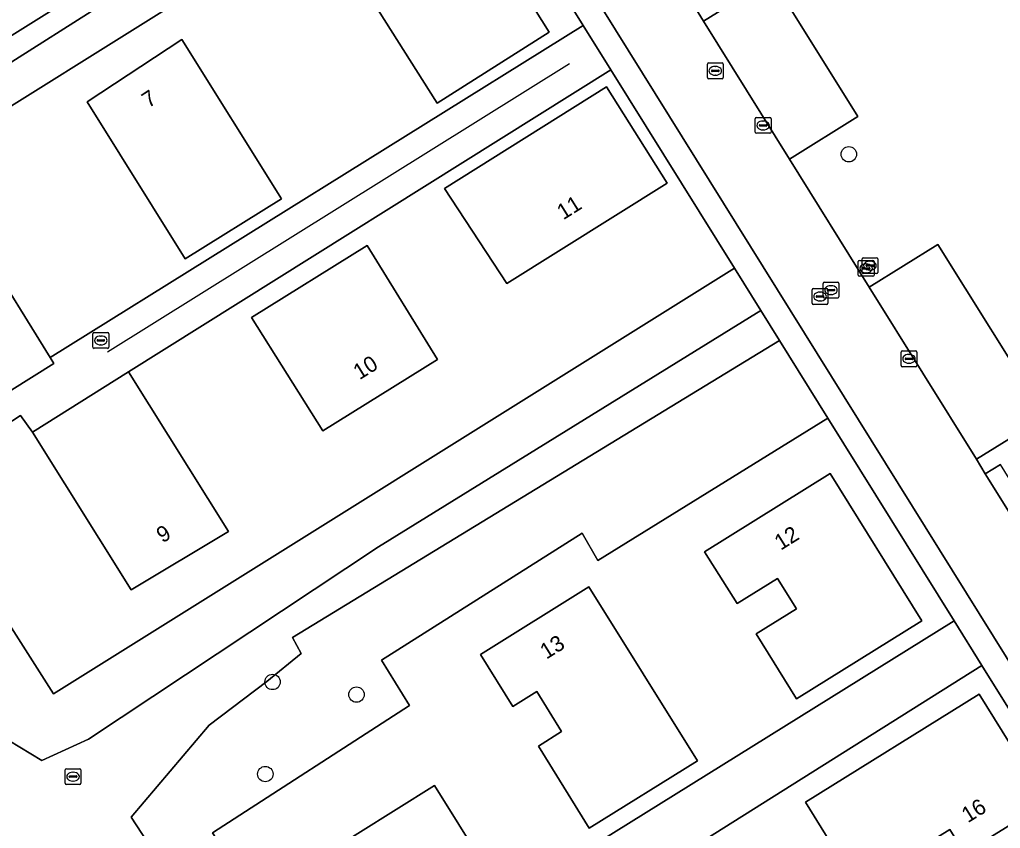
# Model space of a CAD drawing. Extents: x 159279 to 160377, y 384531 to 385888.
# Drawn here: x 159527.8 to 159590.1, y 385525.3 to 385576.6 of the extents above; entities that cross this region are included whole.
import ezdxf

# ---------------------------------------------------------------- set-up
doc = ezdxf.new("R2010")
doc.units = 0
for name, color, linetype in [('IMGEO_Boom', 7, 'Continuous'), ('IMGEO_Erf', 7, 'Continuous'), ('IMGEO_Groenvoorziening', 7, 'Continuous'), ('IMGEO_Kolk', 7, 'Continuous'), ('IMGEO_Lijnafwatering', 7, 'Continuous'), ('IMGEO_Pand', 7, 'Continuous'), ('IMGEO_Pand_nummerreeks', 7, 'Continuous'), ('IMGEO_Parkeervlak_open', 7, 'Continuous'), ('IMGEO_Rijbaan_lokaal_open', 7, 'Continuous'), ('IMGEO_Rioolput', 7, 'Continuous'), ('IMGEO_Voetpad_halfverhard', 7, 'Continuous'), ('IMGEO_Voetpad_open', 7, 'Continuous')]:
    doc.layers.add(name, color=color, linetype=linetype)

msp = doc.modelspace()

# ---------------------------------------------------------------- linework, layer by layer
at = {"layer": 'IMGEO_Boom'}
for centre in [(159580.441, 385568.024), (159543.875, 385534.543), (159549.204, 385533.74), (159543.416, 385528.697)]:
    msp.add_circle(centre, 0.489, dxfattribs=at)
at = {"layer": 'IMGEO_Erf'}
for points in [[(159573.18, 385560.794), (159565.344, 385573.373), (159534.741, 385554.214), (159541.078, 385544.091), (159534.899, 385540.391), (159528.638, 385550.394), (159527.888, 385551.445), (159524.383, 385549.191), (159523.405, 385550.633), (159518.96, 385557.833), (159525.524, 385561.932), (159529.768, 385555.138), (159563.586, 385576.195), (159555.698, 385588.858), (159522.383, 385568.038), (159523.091, 385566.784), (159510.791, 385558.968), (159519.427, 385544.53), (159522.099, 385546.125), (159529.985, 385533.784)], [(159549.742, 385578.5), (159556.873, 385583.024), (159561.432, 385575.776), (159554.329, 385571.272)], [(159538.339, 385561.378), (159532.113, 385571.351), (159538.125, 385575.314), (159544.446, 385565.192)], [(159554.784, 385565.846), (159565.063, 385572.309), (159568.92, 385566.189), (159558.737, 385559.817)], [(159542.534, 385557.659), (159549.874, 385562.232), (159554.346, 385554.999), (159547.07, 385550.467)], [(159587.115, 385538.423), (159579.101, 385551.289), (159564.521, 385542.253), (159563.52, 385543.985), (159550.779, 385535.931), (159552.567, 385533.055), (159540.058, 385524.978), (159549.424, 385510.444), (159556.132, 385514.582), (159563.861, 385502.59), (159596.852, 385522.799), (159594.244, 385526.978), (159588.878, 385535.592), (159558.583, 385516.525), (159558.01, 385517.398), (159552.676, 385514.092), (159550.122, 385518.172), (159552.021, 385519.341), (159550.797, 385521.292), (159548.904, 385520.113), (159546.853, 385523.403), (159554.144, 385527.964), (159558.672, 385520.726)], [(159571.289, 385542.797), (159579.252, 385547.764), (159585.073, 385538.428), (159577.124, 385533.482), (159574.567, 385537.592), (159577.114, 385539.176), (159575.91, 385541.112), (159573.362, 385539.528)], [(159570.83, 385529.538), (159563.963, 385525.273), (159560.751, 385530.474), (159562.219, 385531.39), (159560.635, 385533.937), (159559.115, 385532.992), (159557.062, 385536.293), (159563.94, 385540.571)], [(159588.722, 385533.768), (159592.982, 385526.903), (159587.791, 385523.681), (159586.857, 385525.185), (159584.334, 385523.619), (159585.267, 385522.115), (159581.945, 385520.053), (159577.684, 385526.907)]]:
    msp.add_lwpolyline(points, close=True, dxfattribs=at)
at = {"layer": 'IMGEO_Groenvoorziening'}
for points in [[(159549.351, 385611.512), (159550.279, 385610.045), (159554.635, 385612.735), (159561.439, 385601.819), (159557.125, 385599.104), (159560.215, 385594.087), (159564.593, 385596.824), (159571.412, 385585.875), (159568.009, 385583.77), (159570.171, 385580.251), (159569.266, 385579.638), (159571.215, 385576.458), (159575.551, 385579.169), (159581.017, 385570.409), (159576.667, 385567.716), (159581.729, 385559.6), (159586.089, 385562.3), (159592.923, 385551.381), (159588.536, 385548.681), (159589.083, 385547.755), (159590.069, 385548.336)], [(159505.558, 385560.097), (159554.339, 385591.04), (159553.71, 385592.05), (159501.82, 385559.661)], [(159546.702, 385507.902), (159534.894, 385525.961), (159539.863, 385531.797), (159543.503, 385534.58), (159545.697, 385536.34), (159545.136, 385537.361), (159576.035, 385556.211), (159574.849, 385558.115), (159550.593, 385543.119), (159532.19, 385530.906), (159529.24, 385529.557), (159527.144, 385530.83)]]:
    msp.add_lwpolyline(points, dxfattribs=at)
for points in [[(159491.528, 385581.98), (159489.029, 385577.525), (159501.82, 385559.661), (159553.71, 385592.05), (159544.417, 385606.969), (159538.348, 385603.178), (159538.822, 385602.422), (159543.27, 385595.332), (159546.206, 385590.464), (159503.045, 385563.708)], [(159555.698, 385588.858), (159554.339, 385591.04), (159505.558, 385560.097), (159519.696, 385539.084), (159521.196, 385540.391), (159527.144, 385530.83), (159529.24, 385529.557), (159532.19, 385530.906), (159550.593, 385543.119), (159574.849, 385558.115), (159573.18, 385560.794), (159529.985, 385533.784), (159522.099, 385546.125), (159519.427, 385544.53), (159510.791, 385558.968), (159523.091, 385566.784), (159522.383, 385568.038)], [(159579.101, 385551.289), (159576.035, 385556.211), (159545.136, 385537.361), (159545.697, 385536.34), (159543.503, 385534.58), (159539.863, 385531.797), (159534.894, 385525.961), (159546.702, 385507.902), (159548.19, 385507.259), (159554.145, 385510.877), (159562.337, 385498.898), (159597.914, 385521.096), (159596.852, 385522.799), (159563.861, 385502.59), (159556.132, 385514.582), (159549.424, 385510.444), (159540.058, 385524.978), (159552.567, 385533.055), (159550.779, 385535.931), (159563.52, 385543.985), (159564.521, 385542.253)]]:
    msp.add_lwpolyline(points, close=True, dxfattribs=at)
at = {"layer": 'IMGEO_Kolk'}
for p, q in [((159574.503, 385569.425), (159574.503, 385570.277)), ((159574.578, 385570.351), (159575.43, 385570.351)), ((159574.991, 385570.131), (159575.016, 385570.131)), ((159575.504, 385570.277), (159575.504, 385569.425)), ((159574.762, 385569.845), (159574.762, 385569.857)), ((159575.2, 385569.808), (159574.802, 385569.808)), ((159574.805, 385569.894), (159575.203, 385569.894)), ((159575.014, 385569.571), (159574.989, 385569.571)), ((159575.246, 385569.857), (159575.246, 385569.845)), ((159575.43, 385569.351), (159574.578, 385569.351)), ((159581.114, 385561.284), (159581.966, 385561.284)), ((159581.278, 385560.53), (159581.278, 385561.382)), ((159581.353, 385561.456), (159582.205, 385561.456)), ((159582.279, 385561.382), (159582.279, 385560.53)), ((159581.039, 385560.358), (159581.039, 385561.21)), ((159581.298, 385560.778), (159581.298, 385560.79)), ((159581.736, 385560.741), (159581.338, 385560.741)), ((159581.341, 385560.827), (159581.739, 385560.827)), ((159581.527, 385561.064), (159581.552, 385561.064)), ((159581.537, 385560.95), (159581.537, 385560.962)), ((159581.975, 385560.913), (159581.577, 385560.913)), ((159581.58, 385560.999), (159581.978, 385560.999)), ((159581.789, 385560.676), (159581.764, 385560.676)), ((159581.766, 385561.236), (159581.791, 385561.236)), ((159581.782, 385560.79), (159581.782, 385560.778)), ((159582.021, 385560.962), (159582.021, 385560.95)), ((159582.04, 385561.21), (159582.04, 385560.358)), ((159581.966, 385560.284), (159581.114, 385560.284)), ((159582.205, 385560.456), (159581.353, 385560.456)), ((159581.55, 385560.504), (159581.525, 385560.504)), ((159583.758, 385554.618), (159583.758, 385555.47)), ((159583.833, 385555.544), (159584.685, 385555.544)), ((159584.06, 385555.087), (159584.458, 385555.087)), ((159584.246, 385555.324), (159584.271, 385555.324)), ((159584.759, 385555.47), (159584.759, 385554.618)), ((159584.685, 385554.544), (159583.833, 385554.544)), ((159584.017, 385555.038), (159584.017, 385555.05)), ((159584.455, 385555.001), (159584.057, 385555.001)), ((159584.269, 385554.764), (159584.244, 385554.764)), ((159584.501, 385555.05), (159584.501, 385555.038))]:
    msp.add_line(p, q, dxfattribs=at)
for points in [[(159574.503, 385569.425), (159574.503, 385570.277)], [(159574.578, 385570.351), (159575.43, 385570.351)], [(159575.504, 385570.277), (159575.504, 385569.425)], [(159575.43, 385569.351), (159574.578, 385569.351)], [(159581.114, 385561.284), (159581.966, 385561.284)], [(159581.278, 385560.53), (159581.278, 385561.382)], [(159581.353, 385561.456), (159582.205, 385561.456)], [(159582.279, 385561.382), (159582.279, 385560.53)], [(159581.039, 385560.358), (159581.039, 385561.21)], [(159582.04, 385561.21), (159582.04, 385560.358)], [(159581.966, 385560.284), (159581.114, 385560.284)], [(159582.205, 385560.456), (159581.353, 385560.456)], [(159583.758, 385554.618), (159583.758, 385555.47)], [(159583.833, 385555.544), (159584.685, 385555.544)], [(159584.759, 385555.47), (159584.759, 385554.618)], [(159584.685, 385554.544), (159583.833, 385554.544)]]:
    msp.add_lwpolyline(points, dxfattribs=at)
for centre, radius, start, end in [((159574.58, 385570.275), 0.0765, 91.55205, 178.44795), ((159574.58, 385570.275), 0.0765, 91.55205, 178.44795), ((159575.428, 385570.275), 0.0765, 1.55205, 88.44795), ((159575.428, 385570.275), 0.0765, 1.55205, 88.44795), ((159574.58, 385569.427), 0.0765, 181.55205, 268.44795), ((159574.58, 385569.427), 0.0765, 181.55205, 268.44795), ((159574.802, 385569.854), 0.0403, 85.87752, 175.75265), ((159574.799, 385569.844), 0.0366, 178.93798, 274.71019), ((159575.203, 385569.851), 0.043, 264.86636, 352.45326), ((159575.207, 385569.856), 0.0386, 1.73085, 96.63898), ((159575.428, 385569.427), 0.0765, 271.55205, 358.44795), ((159575.428, 385569.427), 0.0765, 271.55205, 358.44795), ((159581.116, 385561.208), 0.0765, 91.55205, 178.44795), ((159581.116, 385561.208), 0.0765, 91.55205, 178.44795), ((159581.355, 385561.38), 0.0765, 91.55205, 178.44795), ((159581.355, 385561.38), 0.0765, 91.55205, 178.44795), ((159581.964, 385561.208), 0.0765, 1.55205, 88.44795), ((159581.964, 385561.208), 0.0765, 1.55205, 88.44795), ((159582.203, 385561.38), 0.0765, 1.55205, 88.44795), ((159582.203, 385561.38), 0.0765, 1.55205, 88.44795), ((159581.338, 385560.787), 0.0403, 85.87752, 175.75265), ((159581.335, 385560.777), 0.0366, 178.93798, 274.71019), ((159581.577, 385560.959), 0.0403, 85.87752, 175.75265), ((159581.574, 385560.949), 0.0366, 178.93798, 274.71019), ((159581.739, 385560.784), 0.043, 264.86636, 352.45326), ((159581.743, 385560.789), 0.0386, 1.73085, 96.63898), ((159581.978, 385560.956), 0.043, 264.86636, 352.45326), ((159581.982, 385560.961), 0.0386, 1.73085, 96.63898), ((159581.116, 385560.36), 0.0765, 181.55205, 268.44795), ((159581.116, 385560.36), 0.0765, 181.55205, 268.44795), ((159581.355, 385560.532), 0.0765, 181.55205, 268.44795), ((159581.355, 385560.532), 0.0765, 181.55205, 268.44795), ((159581.964, 385560.36), 0.0765, 271.55205, 358.44795), ((159581.964, 385560.36), 0.0765, 271.55205, 358.44795), ((159582.203, 385560.532), 0.0765, 271.55205, 358.44795), ((159582.203, 385560.532), 0.0765, 271.55205, 358.44795), ((159583.835, 385555.468), 0.0765, 91.55205, 178.44795), ((159583.835, 385555.468), 0.0765, 91.55205, 178.44795), ((159584.057, 385555.047), 0.0403, 85.87752, 175.75265), ((159584.462, 385555.049), 0.0386, 1.73085, 96.63898), ((159584.683, 385555.468), 0.0765, 1.55205, 88.44795), ((159584.683, 385555.468), 0.0765, 1.55205, 88.44795), ((159583.835, 385554.62), 0.0765, 181.55205, 268.44795), ((159583.835, 385554.62), 0.0765, 181.55205, 268.44795), ((159584.054, 385555.037), 0.0366, 178.93798, 274.71019), ((159584.458, 385555.044), 0.043, 264.86636, 352.45326), ((159584.683, 385554.62), 0.0765, 271.55205, 358.44795), ((159584.683, 385554.62), 0.0765, 271.55205, 358.44795)]:
    msp.add_arc(centre, radius, start, end, dxfattribs=at)
for centre, major_axis, ratio, start_param, end_param in [((159574.99, 385569.851), (-0.387, 0.002), 0.722429, 4.712389, 7.853982), ((159575.015, 385569.851), (-0.39, 0.002), 0.717154, 1.570796, 4.712389), ((159581.526, 385560.784), (-0.387, 0.002), 0.722429, 4.712389, 7.853982), ((159581.765, 385560.956), (-0.387, 0.002), 0.722429, 4.712389, 7.853982), ((159581.551, 385560.784), (-0.39, 0.002), 0.717154, 1.570796, 4.712389), ((159581.79, 385560.956), (-0.39, 0.002), 0.717154, 1.570796, 4.712389), ((159584.245, 385555.044), (-0.387, 0.002), 0.722429, 4.712389, 7.853982), ((159584.27, 385555.044), (-0.39, 0.002), 0.717154, 1.570796, 4.712389)]:
    msp.add_ellipse(centre, major_axis=major_axis, ratio=ratio, start_param=start_param, end_param=end_param, dxfattribs=at)
at = {"layer": 'IMGEO_Lijnafwatering'}
msp.add_lwpolyline([(159562.709, 385573.757), (159533.405, 385555.473)], dxfattribs=at)
at = {"layer": 'IMGEO_Pand'}
for points in [[(159556.873, 385583.024), (159549.742, 385578.5), (159554.329, 385571.272), (159561.432, 385575.776)], [(159538.125, 385575.314), (159532.113, 385571.351), (159538.339, 385561.378), (159544.446, 385565.192)], [(159568.92, 385566.189), (159565.063, 385572.309), (159554.784, 385565.846), (159558.737, 385559.817)], [(159525.524, 385561.932), (159518.96, 385557.833), (159523.405, 385550.633), (159530.006, 385554.756), (159529.768, 385555.138)], [(159549.874, 385562.232), (159542.534, 385557.659), (159547.07, 385550.467), (159554.346, 385554.999)], [(159534.741, 385554.214), (159528.638, 385550.394), (159534.899, 385540.391), (159541.078, 385544.091)], [(159579.252, 385547.764), (159571.289, 385542.797), (159573.362, 385539.528), (159575.91, 385541.112), (159577.114, 385539.176), (159574.567, 385537.592), (159577.124, 385533.482), (159585.073, 385538.428)], [(159557.062, 385536.293), (159559.115, 385532.992), (159560.635, 385533.937), (159562.219, 385531.39), (159560.751, 385530.474), (159563.963, 385525.273), (159570.83, 385529.538), (159563.94, 385540.571)], [(159581.945, 385520.053), (159585.267, 385522.115), (159584.334, 385523.619), (159586.857, 385525.185), (159587.791, 385523.681), (159592.982, 385526.903), (159588.722, 385533.768), (159577.684, 385526.907)], [(159554.144, 385527.964), (159546.853, 385523.403), (159548.904, 385520.113), (159550.797, 385521.292), (159552.021, 385519.341), (159550.122, 385518.172), (159552.676, 385514.092), (159558.01, 385517.398), (159559.987, 385518.623), (159558.672, 385520.726)]]:
    msp.add_lwpolyline(points, close=True, dxfattribs=at)
at = {"layer": 'IMGEO_Parkeervlak_open'}
for points in [[(159571.215, 385576.458), (159576.667, 385567.716), (159581.017, 385570.409), (159575.551, 385579.169)], [(159581.729, 385559.6), (159588.536, 385548.681), (159592.923, 385551.381), (159586.089, 385562.3)]]:
    msp.add_lwpolyline(points, close=True, dxfattribs=at)
at = {"layer": 'IMGEO_Rijbaan_lokaal_open'}
for points in [[(159592.097, 385542.955), (159591.882, 385543.294), (159589.083, 385547.755), (159588.536, 385548.681), (159581.729, 385559.6), (159576.667, 385567.716), (159571.215, 385576.458), (159569.266, 385579.638), (159567.043, 385583.162), (159560.215, 385594.087), (159557.125, 385599.104), (159550.279, 385610.045), (159549.351, 385611.512), (159547.155, 385615), (159544.426, 385619.394), (159543.627, 385620.628)], [(159539.928, 385617.181), (159595.571, 385527.892), (159615.638, 385495.651), (159619.877, 385498.309), (159617.346, 385502.343), (159613.285, 385508.969), (159611.258, 385512.107), (159607.176, 385518.737), (159605.291, 385521.738), (159601.198, 385528.374), (159600.416, 385529.542), (159592.097, 385542.955)]]:
    msp.add_lwpolyline(points, dxfattribs=at)
for points in [[(159534.741, 385554.214), (159565.344, 385573.373), (159563.586, 385576.195), (159529.768, 385555.138), (159530.006, 385554.756), (159523.405, 385550.633), (159524.383, 385549.191), (159527.888, 385551.445), (159528.638, 385550.394)], [(159588.878, 385535.592), (159587.115, 385538.423), (159558.672, 385520.726), (159559.987, 385518.623), (159558.01, 385517.398), (159558.583, 385516.525)]]:
    msp.add_lwpolyline(points, close=True, dxfattribs=at)
at = {"layer": 'IMGEO_Rioolput'}
for p, q in [((159571.468, 385572.89), (159571.468, 385573.742)), ((159571.543, 385573.816), (159572.395, 385573.816)), ((159572.469, 385573.742), (159572.469, 385572.89)), ((159571.727, 385573.31), (159571.727, 385573.322)), ((159572.165, 385573.273), (159571.767, 385573.273)), ((159571.77, 385573.359), (159572.168, 385573.359)), ((159571.956, 385573.596), (159571.981, 385573.596)), ((159572.211, 385573.322), (159572.211, 385573.31)), ((159572.395, 385572.816), (159571.543, 385572.816)), ((159571.979, 385573.036), (159571.954, 385573.036)), ((159578.114, 385558.572), (159578.114, 385559.424)), ((159578.189, 385559.498), (159579.041, 385559.498)), ((159578.81, 385558.977), (159578.81, 385559.829)), ((159578.885, 385559.903), (159579.737, 385559.903)), ((159579.069, 385559.397), (159579.069, 385559.409)), ((159579.112, 385559.446), (159579.51, 385559.446)), ((159579.115, 385559.424), (159579.115, 385558.572)), ((159579.298, 385559.683), (159579.323, 385559.683)), ((159579.553, 385559.409), (159579.553, 385559.397)), ((159579.811, 385559.829), (159579.811, 385558.977)), ((159578.373, 385558.992), (159578.373, 385559.004)), ((159578.811, 385558.955), (159578.413, 385558.955)), ((159578.416, 385559.041), (159578.814, 385559.041)), ((159578.602, 385559.278), (159578.627, 385559.278)), ((159578.857, 385559.004), (159578.857, 385558.992)), ((159579.737, 385558.903), (159578.885, 385558.903)), ((159579.507, 385559.36), (159579.109, 385559.36)), ((159579.321, 385559.123), (159579.296, 385559.123)), ((159579.041, 385558.498), (159578.189, 385558.498)), ((159578.625, 385558.718), (159578.6, 385558.718)), ((159532.478, 385555.784), (159532.478, 385556.636)), ((159532.553, 385556.71), (159533.405, 385556.71)), ((159532.966, 385556.49), (159532.991, 385556.49)), ((159533.479, 385556.636), (159533.479, 385555.784)), ((159533.405, 385555.71), (159532.553, 385555.71)), ((159532.737, 385556.204), (159532.737, 385556.216)), ((159533.175, 385556.167), (159532.777, 385556.167)), ((159532.78, 385556.253), (159533.178, 385556.253)), ((159532.989, 385555.93), (159532.964, 385555.93)), ((159533.221, 385556.216), (159533.221, 385556.204)), ((159530.717, 385528.111), (159530.717, 385528.963)), ((159530.792, 385529.037), (159531.644, 385529.037)), ((159531.718, 385528.963), (159531.718, 385528.111)), ((159530.976, 385528.531), (159530.976, 385528.543)), ((159531.414, 385528.494), (159531.016, 385528.494)), ((159531.019, 385528.58), (159531.417, 385528.58)), ((159531.205, 385528.817), (159531.23, 385528.817)), ((159531.46, 385528.543), (159531.46, 385528.531)), ((159531.644, 385528.037), (159530.792, 385528.037)), ((159531.228, 385528.257), (159531.203, 385528.257))]:
    msp.add_line(p, q, dxfattribs=at)
for points in [[(159571.468, 385572.89), (159571.468, 385573.742)], [(159571.543, 385573.816), (159572.395, 385573.816)], [(159572.469, 385573.742), (159572.469, 385572.89)], [(159572.395, 385572.816), (159571.543, 385572.816)], [(159578.114, 385558.572), (159578.114, 385559.424)], [(159578.189, 385559.498), (159579.041, 385559.498)], [(159578.81, 385558.977), (159578.81, 385559.829)], [(159578.885, 385559.903), (159579.737, 385559.903)], [(159579.115, 385559.424), (159579.115, 385558.572)], [(159579.811, 385559.829), (159579.811, 385558.977)], [(159579.737, 385558.903), (159578.885, 385558.903)], [(159579.041, 385558.498), (159578.189, 385558.498)], [(159532.478, 385555.784), (159532.478, 385556.636)], [(159532.553, 385556.71), (159533.405, 385556.71)], [(159533.479, 385556.636), (159533.479, 385555.784)], [(159533.405, 385555.71), (159532.553, 385555.71)], [(159530.717, 385528.111), (159530.717, 385528.963)], [(159530.792, 385529.037), (159531.644, 385529.037)], [(159531.718, 385528.963), (159531.718, 385528.111)], [(159531.644, 385528.037), (159530.792, 385528.037)]]:
    msp.add_lwpolyline(points, dxfattribs=at)
for centre, radius, start, end in [((159571.545, 385573.74), 0.0765, 91.55205, 178.44795), ((159571.545, 385573.74), 0.0765, 91.55205, 178.44795), ((159572.393, 385573.74), 0.0765, 1.55205, 88.44795), ((159572.393, 385573.74), 0.0765, 1.55205, 88.44795), ((159571.767, 385573.319), 0.0403, 85.87752, 175.75265), ((159571.764, 385573.309), 0.0366, 178.93798, 274.71019), ((159572.168, 385573.316), 0.043, 264.86636, 352.45326), ((159572.172, 385573.321), 0.0386, 1.73085, 96.63898), ((159571.545, 385572.892), 0.0765, 181.55205, 268.44795), ((159571.545, 385572.892), 0.0765, 181.55205, 268.44795), ((159572.393, 385572.892), 0.0765, 271.55205, 358.44795), ((159572.393, 385572.892), 0.0765, 271.55205, 358.44795), ((159578.191, 385559.422), 0.0765, 91.55205, 178.44795), ((159578.191, 385559.422), 0.0765, 91.55205, 178.44795), ((159578.887, 385559.827), 0.0765, 91.55205, 178.44795), ((159578.887, 385559.827), 0.0765, 91.55205, 178.44795), ((159579.039, 385559.422), 0.0765, 1.55205, 88.44795), ((159579.039, 385559.422), 0.0765, 1.55205, 88.44795), ((159579.109, 385559.406), 0.0403, 85.87752, 175.75265), ((159579.514, 385559.408), 0.0386, 1.73085, 96.63898), ((159579.735, 385559.827), 0.0765, 1.55205, 88.44795), ((159579.735, 385559.827), 0.0765, 1.55205, 88.44795), ((159578.413, 385559.001), 0.0403, 85.87752, 175.75265), ((159578.41, 385558.991), 0.0366, 178.93798, 274.71019), ((159578.887, 385558.979), 0.0765, 181.55205, 268.44795), ((159578.887, 385558.979), 0.0765, 181.55205, 268.44795), ((159578.814, 385558.998), 0.043, 264.86636, 352.45326), ((159578.818, 385559.003), 0.0386, 1.73085, 96.63898), ((159579.106, 385559.396), 0.0366, 178.93798, 274.71019), ((159579.51, 385559.403), 0.043, 264.86636, 352.45326), ((159579.735, 385558.979), 0.0765, 271.55205, 358.44795), ((159579.735, 385558.979), 0.0765, 271.55205, 358.44795), ((159578.191, 385558.574), 0.0765, 181.55205, 268.44795), ((159578.191, 385558.574), 0.0765, 181.55205, 268.44795), ((159579.039, 385558.574), 0.0765, 271.55205, 358.44795), ((159579.039, 385558.574), 0.0765, 271.55205, 358.44795), ((159532.555, 385556.634), 0.0765, 91.55205, 178.44795), ((159532.555, 385556.634), 0.0765, 91.55205, 178.44795), ((159533.403, 385556.634), 0.0765, 1.55205, 88.44795), ((159533.403, 385556.634), 0.0765, 1.55205, 88.44795), ((159532.555, 385555.786), 0.0765, 181.55205, 268.44795), ((159532.555, 385555.786), 0.0765, 181.55205, 268.44795), ((159532.777, 385556.213), 0.0403, 85.87752, 175.75265), ((159532.774, 385556.203), 0.0366, 178.93798, 274.71019), ((159533.178, 385556.21), 0.043, 264.86636, 352.45326), ((159533.182, 385556.215), 0.0386, 1.73085, 96.63898), ((159533.403, 385555.786), 0.0765, 271.55205, 358.44795), ((159533.403, 385555.786), 0.0765, 271.55205, 358.44795), ((159530.794, 385528.961), 0.0765, 91.55205, 178.44795), ((159530.794, 385528.961), 0.0765, 91.55205, 178.44795), ((159531.642, 385528.961), 0.0765, 1.55205, 88.44795), ((159531.642, 385528.961), 0.0765, 1.55205, 88.44795), ((159531.016, 385528.54), 0.0403, 85.87752, 175.75265), ((159531.013, 385528.53), 0.0366, 178.93798, 274.71019), ((159531.417, 385528.537), 0.043, 264.86636, 352.45326), ((159531.421, 385528.542), 0.0386, 1.73085, 96.63898), ((159530.794, 385528.113), 0.0765, 181.55205, 268.44795), ((159530.794, 385528.113), 0.0765, 181.55205, 268.44795), ((159531.642, 385528.113), 0.0765, 271.55205, 358.44795), ((159531.642, 385528.113), 0.0765, 271.55205, 358.44795)]:
    msp.add_arc(centre, radius, start, end, dxfattribs=at)
for centre, major_axis, ratio, start_param, end_param in [((159571.955, 385573.316), (-0.387, 0.002), 0.722429, 4.712389, 7.853982), ((159571.98, 385573.316), (-0.39, 0.002), 0.717154, 1.570796, 4.712389), ((159579.297, 385559.403), (-0.387, 0.002), 0.722429, 4.712389, 7.853982), ((159579.322, 385559.403), (-0.39, 0.002), 0.717154, 1.570796, 4.712389), ((159578.601, 385558.998), (-0.387, 0.002), 0.722429, 4.712389, 7.853982), ((159578.626, 385558.998), (-0.39, 0.002), 0.717154, 1.570796, 4.712389), ((159532.965, 385556.21), (-0.387, 0.002), 0.722429, 4.712389, 7.853982), ((159532.99, 385556.21), (-0.39, 0.002), 0.717154, 1.570796, 4.712389), ((159531.204, 385528.537), (-0.387, 0.002), 0.722429, 4.712389, 7.853982), ((159531.229, 385528.537), (-0.39, 0.002), 0.717154, 1.570796, 4.712389)]:
    msp.add_ellipse(centre, major_axis=major_axis, ratio=ratio, start_param=start_param, end_param=end_param, dxfattribs=at)
at = {"layer": 'IMGEO_Voetpad_halfverhard'}
msp.add_lwpolyline([(159589.083, 385547.755), (159591.882, 385543.294), (159592.823, 385543.908), (159590.069, 385548.336)], close=True, dxfattribs=at)
at = {"layer": 'IMGEO_Voetpad_open'}
msp.add_lwpolyline([(159538.882, 385615.854), (159542.675, 385609.765), (159544.417, 385606.969), (159553.71, 385592.05), (159554.339, 385591.04), (159555.698, 385588.858), (159563.586, 385576.195), (159565.344, 385573.373), (159573.18, 385560.794), (159574.849, 385558.115), (159576.035, 385556.211), (159579.101, 385551.289), (159587.115, 385538.423), (159588.878, 385535.592), (159594.244, 385526.978), (159596.852, 385522.799), (159597.914, 385521.096), (159598.735, 385519.781), (159600.015, 385517.729), (159614.317, 385494.809), (159614.413, 385494.87), (159615.638, 385495.651), (159595.571, 385527.892), (159539.928, 385617.181)], dxfattribs=at)

# ---------------------------------------------------------------- texts
at = {"layer": 'IMGEO_Pand_nummerreeks'}
for s, rotation, p in [('7', 33.39198, (159536.007, 385570.924)), ('11', 32.03407, (159562.322, 385563.829)), ('10', 31.91948, (159549.395, 385553.682)), ('9', 30.91107, (159536.891, 385543.332)), ('12', 31.95386, (159576.121, 385542.864)), ('13', 31.87937, (159561.249, 385535.953)), ('16', 31.82781, (159587.994, 385525.572))]:
    msp.add_text(s, height=1, rotation=rotation, dxfattribs=at).set_placement(p)

doc.saveas('drawing.dxf')
